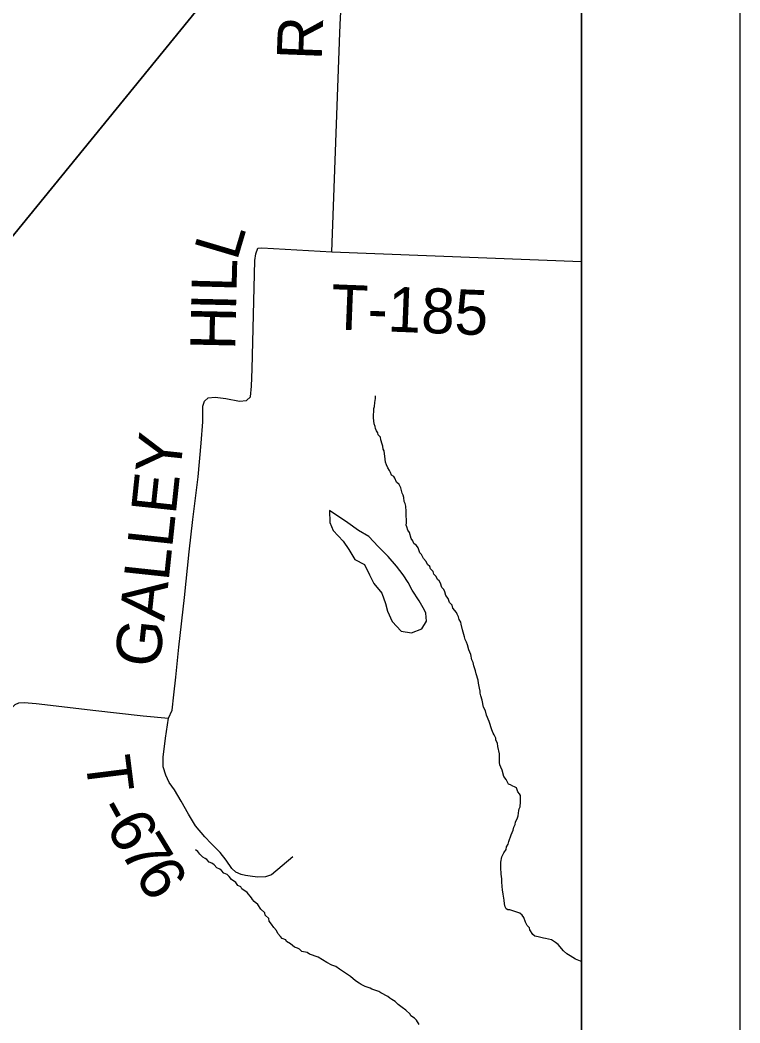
# Model space of a CAD drawing. Extents: x 0 to 34, y 0 to 22.
# Drawn here: x 8.546 to 9, y 17.744 to 18.377 of the extents above; entities that cross this region are included whole.
import ezdxf

# ---------------------------------------------------------------- set-up
doc = ezdxf.new("R2010")
doc.units = 0
for name, color, linetype in [('GM_X_Corporation', 7, 'Continuous'), ('GM_X_Minor_Lake', 7, 'Continuous'), ('GM_X_Minor_River', 7, 'Continuous'), ('GM_X_Township_Road', 7, 'Continuous'), ('GM_X_Township_Road_Text', 7, 'Continuous'), ('SH_Cut_Line', 7, 'Continuous'), ('SH_Data', 7, 'Continuous')]:
    doc.layers.add(name, color=color, linetype=linetype)

msp = doc.modelspace()

# ---------------------------------------------------------------- linework, layer by layer
at = {"layer": 'GM_X_Corporation'}
for points in [[(7.92513, 17.74312), (7.93869, 17.75216), (7.95224, 17.75555), (8.03017, 17.74651), (8.05728, 17.74877), (8.09116, 17.75555), (8.11149, 17.74877), (8.13182, 17.73634), (8.1523, 17.76171), (8.23712, 17.86709), (8.24723, 17.87849), (8.31217, 17.95969), (8.3696, 18.03081), (8.76297, 18.51341), (8.83763, 18.60482), (8.84368, 18.61223), (8.9, 18.67664), (8.9, 19.9022)], [(8.9, 17.02104), (8.9, 18.67664), (8.84368, 18.61223), (8.83763, 18.60482), (8.76297, 18.51341), (8.3696, 18.03081), (8.31217, 17.95969), (8.24723, 17.87849), (8.23712, 17.86709), (8.1523, 17.76171), (8.13182, 17.73634)]]:
    msp.add_lwpolyline(points, dxfattribs=at)
at = {"layer": 'GM_X_Minor_Lake'}
for points in [[(8.741, 18.06767), (8.74104, 18.06008), (8.7432, 18.05492), (8.74951, 18.04816), (8.75319, 18.04297), (8.75685, 18.03664), (8.76304, 18.03348), (8.76612, 18.02697), (8.76885, 18.02142), (8.77403, 18.01544), (8.77617, 18.00895), (8.77759, 18.00399), (8.78048, 17.99748), (8.78623, 17.99149), (8.79266, 17.99042), (8.79915, 17.99295), (8.80209, 17.99782), (8.80182, 18.00276)], [(8.80182, 18.00276), (8.80091, 18.00467), (8.79743, 18.01062), (8.79302, 18.01735), (8.79066, 18.02213), (8.78735, 18.02694), (8.78329, 18.03252), (8.77792, 18.0385), (8.77161, 18.04488), (8.76568, 18.05107), (8.75931, 18.05499), (8.7524, 18.05986), (8.741, 18.06767)]]:
    msp.add_lwpolyline(points, dxfattribs=at)
at = {"layer": 'GM_X_Minor_River'}
for points in [[(8.82375, 17.99713), (8.82284, 17.99886), (8.82231, 18.0004), (8.82141, 18.00213), (8.82106, 18.00327), (8.81884, 18.00599), (8.81832, 18.0079), (8.81665, 18.00946), (8.81577, 18.01195), (8.8143, 18.01388), (8.81379, 18.01636), (8.81307, 18.01771), (8.81177, 18.01907), (8.81089, 18.02175), (8.81016, 18.0231), (8.80905, 18.02408), (8.80815, 18.026), (8.80686, 18.02736), (8.80633, 18.02908), (8.80466, 18.03083), (8.80432, 18.03217), (8.80283, 18.03353), (8.80193, 18.03546), (8.80027, 18.03721), (8.79901, 18.03989), (8.79789, 18.04087), (8.79683, 18.04394), (8.79573, 18.04548), (8.79424, 18.04666), (8.79353, 18.04839), (8.79243, 18.04993), (8.79138, 18.05375), (8.79028, 18.05511), (8.78976, 18.05721), (8.78941, 18.05836), (8.78945, 18.05987), (8.7895, 18.06196), (8.78937, 18.06405), (8.78941, 18.06557), (8.78925, 18.0669), (8.78915, 18.07032), (8.78862, 18.07204), (8.78808, 18.07319), (8.78777, 18.07585), (8.78742, 18.07719), (8.7867, 18.07854), (8.78602, 18.08197), (8.78493, 18.08389), (8.78326, 18.08546), (8.78219, 18.08795), (8.78146, 18.08911), (8.78015, 18.0899), (8.77943, 18.09163), (8.7787, 18.09278), (8.7778, 18.09452), (8.7769, 18.09644), (8.77618, 18.09816), (8.77604, 18.09987), (8.77541, 18.1052), (8.77487, 18.10635), (8.77454, 18.10826), (8.77419, 18.10941), (8.77331, 18.11209), (8.77316, 18.1138), (8.77168, 18.11535), (8.77152, 18.1165), (8.7706, 18.11785), (8.76988, 18.11938), (8.76972, 18.12053), (8.7692, 18.12225), (8.76887, 18.12415), (8.76872, 18.12605), (8.76887, 18.13193), (8.76929, 18.13325), (8.76954, 18.13571), (8.76976, 18.13703), (8.76998, 18.13816), (8.77002, 18.13987)], [(8.88523, 17.79368), (8.88356, 17.79505), (8.88113, 17.79663), (8.87924, 17.79706), (8.87735, 17.79749), (8.87603, 17.79771), (8.87263, 17.79856), (8.87056, 17.799), (8.86925, 17.79998), (8.86742, 17.80287), (8.86708, 17.80421), (8.86579, 17.80576), (8.8647, 17.80788), (8.86364, 17.81075), (8.86254, 17.81229), (8.86105, 17.81347), (8.8586, 17.8143), (8.85596, 17.81512), (8.85483, 17.81553), (8.8535, 17.81557), (8.85238, 17.81616), (8.85184, 17.81751), (8.85132, 17.81942), (8.85119, 17.8217), (8.85053, 17.82551), (8.85022, 17.82817), (8.84989, 17.83027), (8.84978, 17.83331), (8.84964, 17.83521), (8.84933, 17.83806), (8.84918, 17.83958), (8.84902, 17.84091), (8.84911, 17.84433), (8.84914, 17.84565), (8.8498, 17.84905), (8.851, 17.85149), (8.85239, 17.85373), (8.85262, 17.85543), (8.8538, 17.8571), (8.85422, 17.8588), (8.85566, 17.86294), (8.85687, 17.86594), (8.8573, 17.86782), (8.8581, 17.86951), (8.85833, 17.87102), (8.85933, 17.87308), (8.85995, 17.87497), (8.86041, 17.87818), (8.86063, 17.87931), (8.86124, 17.88062), (8.8615, 17.88365), (8.86154, 17.88498), (8.86141, 17.88764), (8.86087, 17.88879), (8.85976, 17.88996), (8.85888, 17.89264), (8.85776, 17.89323), (8.85663, 17.89364), (8.85513, 17.89444), (8.85381, 17.89485), (8.8531, 17.89658), (8.85237, 17.89793), (8.85089, 17.89967), (8.84986, 17.90368), (8.84915, 17.9056), (8.84843, 17.90714), (8.84827, 17.90847), (8.84822, 17.91397), (8.8472, 17.91855), (8.84706, 17.92083), (8.84597, 17.92257), (8.846, 17.92389), (8.84492, 17.92601), (8.84419, 17.92717), (8.84329, 17.92909), (8.84171, 17.93444), (8.83992, 17.93847), (8.83942, 17.94114), (8.83814, 17.94345), (8.83731, 17.94783), (8.83643, 17.9507), (8.83609, 17.95223), (8.83612, 17.95356), (8.8356, 17.95547), (8.83493, 17.95871), (8.83478, 17.96061), (8.83355, 17.96444), (8.83303, 17.96635), (8.83197, 17.9696), (8.83165, 17.9717), (8.83074, 17.97343), (8.83006, 17.97667), (8.82953, 17.9782), (8.82881, 17.97974), (8.82813, 17.98279), (8.82741, 17.98452), (8.82651, 17.98625), (8.82617, 17.98796), (8.82496, 17.99236), (8.82409, 17.9958), (8.82375, 17.99713)], [(8.79754, 17.74324), (8.7959, 17.74594), (8.79461, 17.7473), (8.79217, 17.74869), (8.79182, 17.74984), (8.78903, 17.75219), (8.7868, 17.75395), (8.78419, 17.75592), (8.78234, 17.75767), (8.78028, 17.75905), (8.77897, 17.75985), (8.77767, 17.76083), (8.77336, 17.76322), (8.77205, 17.76401), (8.76772, 17.76545), (8.7666, 17.76605), (8.7634, 17.76727), (8.76096, 17.76848), (8.75965, 17.76927), (8.75741, 17.77085), (8.75407, 17.77359), (8.75164, 17.77517), (8.74715, 17.77813), (8.74492, 17.7799), (8.74247, 17.78072), (8.73929, 17.78232), (8.73367, 17.7857), (8.72821, 17.78754), (8.72691, 17.78872), (8.72351, 17.78938), (8.72203, 17.79074), (8.72071, 17.79135), (8.71883, 17.79196), (8.71623, 17.79412), (8.71379, 17.79551), (8.71325, 17.79666), (8.711, 17.79748), (8.70989, 17.79884), (8.70823, 17.80059), (8.70751, 17.8025), (8.70585, 17.80445), (8.70439, 17.80657), (8.70292, 17.80851), (8.70258, 17.81003), (8.70035, 17.81218), (8.70001, 17.8137), (8.6976, 17.81604), (8.69559, 17.81894), (8.69336, 17.8209), (8.69225, 17.82206), (8.69171, 17.82322), (8.68894, 17.82651), (8.68559, 17.82888), (8.68486, 17.83004), (8.68298, 17.83103), (8.6817, 17.83277), (8.67909, 17.83474), (8.67762, 17.83667), (8.67632, 17.83785), (8.67425, 17.83866), (8.67277, 17.84041), (8.67166, 17.84119), (8.66978, 17.842), (8.66812, 17.84394), (8.66662, 17.84493), (8.66493, 17.84573), (8.66346, 17.84729), (8.66234, 17.84808), (8.66103, 17.84887), (8.65898, 17.85063), (8.65789, 17.85237), (8.65639, 17.85335)], [(8.9, 17.78291), (8.8994, 17.78325), (8.8962, 17.78448), (8.89284, 17.78665), (8.89078, 17.78784), (8.88855, 17.7898), (8.88523, 17.79368)]]:
    msp.add_lwpolyline(points, dxfattribs=at)
at = {"layer": 'GM_X_Township_Road'}
msp.add_line((8.74248, 18.23081), (8.9, 18.22474), dxfattribs=at)
for points in [[(8.74248, 18.23081), (8.74734, 18.36895), (8.74795, 18.37866), (8.7483, 18.38487), (8.749, 18.38898), (8.75049, 18.39431), (8.75189, 18.39877), (8.75285, 18.40315), (8.75337, 18.40717), (8.75407, 18.41303), (8.7546, 18.4174)], [(8.64262, 17.95122), (8.64386, 17.96235), (8.64572, 17.98125), (8.64929, 18.01269), (8.65238, 18.04151), (8.65471, 18.0618), (8.65812, 18.08891), (8.65982, 18.11013), (8.66106, 18.12345), (8.6609, 18.13352), (8.66211, 18.13655), (8.66435, 18.13874), (8.66865, 18.1391), (8.67546, 18.13816), (8.68414, 18.13662), (8.68848, 18.13708), (8.69111, 18.1394), (8.69173, 18.14606), (8.69204, 18.15675), (8.69373, 18.22531), (8.69436, 18.22959), (8.69562, 18.23305), (8.69813, 18.23341), (8.74248, 18.23081)], [(8.59148, 17.94157), (8.62331, 17.93798), (8.63921, 17.93649), (8.64154, 17.9416), (8.64262, 17.95122)], [(8.49565, 17.86856), (8.53822, 17.94018), (8.53994, 17.94263), (8.5424, 17.94523), (8.54489, 17.9463), (8.5481, 17.9464), (8.55584, 17.94572), (8.58626, 17.94216), (8.59148, 17.94157)], [(8.7178, 17.84897), (8.70428, 17.83777), (8.70055, 17.83648), (8.69553, 17.8361), (8.69077, 17.83674), (8.68781, 17.83725), (8.6851, 17.8379), (8.68188, 17.83931), (8.67931, 17.84176), (8.67571, 17.84691), (8.67184, 17.85167), (8.66618, 17.85746), (8.66219, 17.86171), (8.65635, 17.86856), (8.6519, 17.87597), (8.64725, 17.88422), (8.64302, 17.89121), (8.63974, 17.89597), (8.63762, 17.90052), (8.63603, 17.90581), (8.63603, 17.91195), (8.63741, 17.9239), (8.63921, 17.93649)]]:
    msp.add_lwpolyline(points, dxfattribs=at)
at = {"layer": 'SH_Cut_Line'}
msp.add_lwpolyline([(8.9, 14.1), (8.9, 20.9)], dxfattribs=at)
at = {"layer": 'SH_Data'}
for p, q in [((9, 21), (9, 14)), ((8.9, 20.9), (8.9, 14.1))]:
    msp.add_line(p, q, dxfattribs=at)

# ---------------------------------------------------------------- texts
at = {"layer": 'GM_X_Township_Road_Text'}
for s, height, rotation, p in [('R', 0.02841, 87.75914, (8.73594, 18.3514)), ('L', 0.02841, 73.45591, (8.68243, 18.2245)), ('L', 0.02841, 88.45692, (8.68217, 18.20519)), ('T-185', 0.028409, 357.7544, (8.74143, 18.18198)), ('I', 0.02841, 88.72748, (8.68191, 18.19357)), ('H', 0.02841, 88.74679, (8.68136, 18.16857)), ('GALLEY', 0.028409, 83.90088, (8.6335, 17.9679)), ('T', 0.02841, 277.11971, (8.58661, 17.91115)), ('-', 0.02841, 298.91117, (8.59287, 17.87893)), ('6', 0.02841, 301.05467, (8.59909, 17.86771)), ('7', 0.02841, 301.27653, (8.60818, 17.85262)), ('6', 0.02841, 301.80574, (8.61742, 17.83742))]:
    msp.add_text(s, height=height, rotation=rotation, dxfattribs=at).set_placement(p)

doc.saveas('drawing.dxf')
